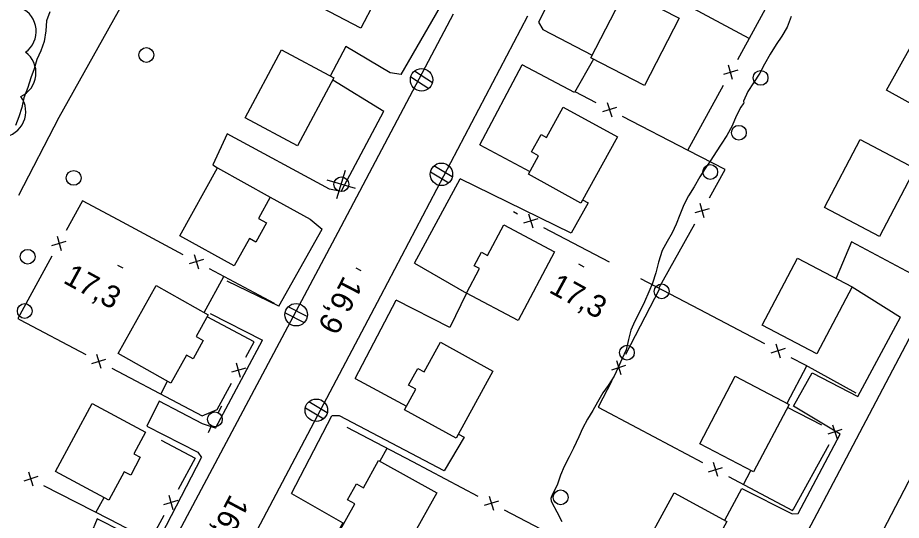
# Model space of a CAD drawing. Extents: x 219136 to 222520, y 5421589 to 5424530.
# Drawn here: x 220373.6 to 220493, y 5423896.5 to 5423964.5 of the extents above; entities that cross this region are included whole.
import ezdxf

# ---------------------------------------------------------------- set-up
doc = ezdxf.new("R2010")
doc.units = 0
for name, color, linetype in [('Level 19', 7, 'Continuous'), ('Level 2', 7, 'Continuous'), ('Level 21', 7, 'Continuous'), ('Level 3', 7, 'Continuous'), ('Level 31', 7, 'Continuous'), ('Level 36', 7, 'Continuous'), ('Level 37', 7, 'Continuous'), ('Level 4', 7, 'Continuous'), ('Level 44', 7, 'Continuous')]:
    doc.layers.add(name, color=color, linetype=linetype)

msp = doc.modelspace()

# ---------------------------------------------------------------- linework, layer by layer
at = {"layer": 'Level 19'}
for points in [[(220443.96, 5423963.84), (220444.55, 5423962.85), (220451.19, 5423959.37)], [(220425.4, 5423956.79), (220423.93, 5423956.99), (220417.92, 5423960.55), (220415.81, 5423956.56)], [(220451.38, 5423958.85), (220448.83, 5423954.34), (220441.73, 5423958.07)], [(220416.16, 5423956.04), (220423.05, 5423951.83)], [(220417.3, 5423940.94), (220415.73, 5423941.27), (220401.88, 5423948.74), (220399.98, 5423944.56), (220400.58, 5423944.15)], [(220436.04, 5423947.27), (220442.79, 5423943.65)], [(220449.91, 5423939.84), (220450.67, 5423939.43), (220448.37, 5423935.32), (220433.37, 5423942.65)], [(220407.71, 5423940.19), (220413.13, 5423937.24), (220414.72, 5423935.89)], [(220495.68, 5423929.09), (220486.21, 5423934.14), (220484.15, 5423929.23)], [(220427.22, 5423931.29), (220434.23, 5423927.22), (220431.96, 5423922.58), (220424.74, 5423926.26), (220424.73, 5423926.26)], [(220408.87, 5423925.45), (220401.91, 5423928.83)], [(220486.32, 5423928.09), (220492.82, 5423923.99)], [(220399.59, 5423924.47), (220406.65, 5423920.88)], [(220484.67, 5423908.17), (220478.38, 5423911.94), (220480.92, 5423916.43), (220487.07, 5423913.24)], [(220419.18, 5423915.67), (220426.1, 5423911.95)], [(220400.33, 5423908.99), (220398.57, 5423909.56), (220392.71, 5423912.64), (220391.05, 5423909.23), (220397.92, 5423905.74), (220398.41, 5423904.99)], [(220433.12, 5423908.17), (220433.89, 5423907.75), (220431.21, 5423903.21), (220417.05, 5423910.63), (220416.02, 5423910.65)], [(220410.57, 5423900.14), (220417.53, 5423896.18), (220414.58, 5423890.92), (220409.69, 5423893.9), (220407.85, 5423894.79)], [(220469.11, 5423896.52), (220471.42, 5423900.81), (220478.22, 5423897.38), (220479.03, 5423897.45)], [(220392.36, 5423893.23), (220391.09, 5423893.28), (220384.36, 5423896.71), (220382.62, 5423892.59), (220389.49, 5423888.31)]]:
    msp.add_lwpolyline(points, dxfattribs=at)
at = {"layer": 'Level 2'}
for points in [[(220377.97, 5423965.23), (220377.51, 5423964.02), (220377.42, 5423962.68), (220377.2, 5423961.25)], [(220478.09, 5423964.59), (220477.51, 5423963.16), (220476.82, 5423961.96), (220476.06, 5423960.84), (220475.24, 5423959.52), (220474.47, 5423958.17), (220473.85, 5423956.94), (220472.99, 5423955.66), (220472.21, 5423954.46), (220471.65, 5423953.15), (220471.68, 5423952.89), (220471.6, 5423952.83)], [(220377.2, 5423961.25), (220376.74, 5423959.95), (220376.19, 5423958.8), (220375.84, 5423957.55), (220375.38, 5423956.33), (220374.96, 5423955), (220374.44, 5423953.61), (220374.16, 5423952.31), (220373.75, 5423951.07), (220373.3, 5423949.88)], [(220471.6, 5423952.83), (220471.26, 5423952.35), (220470.64, 5423951.13), (220470.11, 5423949.85), (220469.38, 5423948.53), (220468.62, 5423947.36), (220467.93, 5423946.3), (220467.21, 5423945.19), (220466.46, 5423944.06), (220465.73, 5423942.93), (220464.95, 5423941.58), (220464.22, 5423940.36), (220463.56, 5423939.18), (220463.02, 5423937.82), (220462.53, 5423936.55), (220462, 5423935.39), (220461.32, 5423934.18), (220460.65, 5423932.98), (220460.17, 5423931.42), (220459.8, 5423929.97), (220459.36, 5423928.57), (220458.87, 5423927.4), (220458.28, 5423926.05), (220457.7, 5423924.84), (220456.98, 5423923.43), (220456.42, 5423922.22), (220456.11, 5423920.95), (220455.8, 5423919.58), (220455.22, 5423918.32), (220454.69, 5423917.15), (220454.17, 5423915.99), (220453.36, 5423914.76), (220452.63, 5423913.74), (220451.9, 5423912.5), (220451.28, 5423911.35), (220450.57, 5423910.2), (220449.88, 5423908.95), (220449.38, 5423907.78), (220448.68, 5423906.25), (220448.11, 5423905.08), (220447.43, 5423903.81), (220446.9, 5423902.61), (220446.46, 5423901.25), (220445.8, 5423899.94), (220445.62, 5423899.47), (220445.65, 5423899.17), (220445.74, 5423898.92), (220446.42, 5423897.65), (220447.12, 5423896.37)]]:
    msp.add_lwpolyline(points, dxfattribs=at)
at = {"layer": 'Level 21'}
for points in [[(220482, 5423898.19), (220509.57, 5423950.66), (220539.78, 5424007.46), (220548.68, 5424023.76), (220549.21, 5424025.83), (220549.01, 5424028.08), (220548.12, 5424029.81), (220547.12, 5424031.04), (220545.76, 5424031.95), (220503.88, 5424053.94), (220499.93, 5424055.25), (220497.16, 5424055.31), (220494.79, 5424054.89), (220491.67, 5424053.35), (220489.4, 5424051.62), (220487.45, 5424049.39), (220485.72, 5424046.5), (220478.71, 5424033.22)], [(220449.34, 5423974.44), (220443.96, 5423963.84)], [(220425.4, 5423956.79), (220431.71, 5423967.7)], [(220326.88, 5423765.93), (220345.71, 5423801.16), (220371.55, 5423849.79), (220393.89, 5423892.19), (220416.87, 5423935.46), (220432.48, 5423964.99)], [(220442.46, 5423964.65), (220422.6, 5423926.81), (220405.91, 5423895.13), (220405.34, 5423893.3), (220405.48, 5423891.29), (220406.31, 5423889.36), (220407.36, 5423888.04), (220408.77, 5423887.25), (220456.11, 5423861.87), (220458.55, 5423861.53), (220461.44, 5423862.16), (220463.45, 5423863.69), (220465.2, 5423866.45), (220482, 5423898.19)], [(220436.04, 5423947.27), (220441.73, 5423958.07)], [(220417.3, 5423940.94), (220423.05, 5423951.83)], [(220427.22, 5423931.29), (220433.37, 5423942.65)], [(220408.87, 5423925.45), (220414.72, 5423935.89)], [(220419.18, 5423915.67), (220424.74, 5423926.26)], [(220524.31, 5423818.83), (220546.92, 5423860.97), (220563.93, 5423893.84), (220563.91, 5423896.3), (220563.33, 5423897.98), (220562.09, 5423899.65), (220560.71, 5423900.76), (220558.65, 5423901.76), (220512.98, 5423925.84), (220511.27, 5423926.2), (220507.49, 5423925.37), (220506.03, 5423924.37), (220504.7, 5423922.46), (220487.03, 5423888.54)], [(220487.07, 5423913.24), (220492.82, 5423923.99)], [(220400.33, 5423908.99), (220406.65, 5423920.88)], [(220410.57, 5423900.14), (220416.02, 5423910.65)], [(220479.03, 5423897.45), (220484.67, 5423908.17)], [(220392.36, 5423893.23), (220398.41, 5423904.99)]]:
    msp.add_lwpolyline(points, dxfattribs=at)
at = {"layer": 'Level 3'}
for p, q in [((220387.09, 5423931.01), (220387.79, 5423930.63)), ((220449.36, 5423931.17), (220450.06, 5423930.79)), ((220419.26, 5423930.66), (220419.96, 5423930.29))]:
    msp.add_line(p, q, dxfattribs=at)
at = {"layer": 'Level 31'}
for points in [[(220412.62, 5423966.91), (220417.29, 5423975.76), (220424.63, 5423971.9), (220423.06, 5423968.92), (220423.85, 5423968.5), (220422.59, 5423966.11), (220421.8, 5423966.53), (220419.97, 5423963.04)], [(220462.96, 5423964.37), (220458.28, 5423955.3), (220451.02, 5423959.04), (220455.69, 5423968.12)], [(220490.96, 5423954.67), (220495.98, 5423963.71), (220503.12, 5423959.75), (220498.1, 5423950.71)], [(220404.32, 5423950.93), (220409.22, 5423960.09), (220416.3, 5423956.3), (220411.4, 5423947.15)], [(220454.6, 5423948.36), (220449.67, 5423939.39), (220442.58, 5423943.28), (220443.95, 5423945.78), (220443, 5423946.31), (220444.3, 5423948.67), (220445.04, 5423948.27), (220447.3, 5423952.38)], [(220494.83, 5423944.09), (220489.99, 5423934.89), (220482.57, 5423938.79), (220487.4, 5423947.99)], [(220395.5, 5423934.99), (220400.58, 5423944.15), (220407.71, 5423940.19), (220406.12, 5423937.32), (220407.23, 5423936.71), (220405.78, 5423934.1), (220404.9, 5423934.59), (220402.86, 5423930.91)], [(220446.13, 5423932.81), (220441.2, 5423923.52), (220434.23, 5423927.22), (220435.99, 5423930.54), (220435.27, 5423930.92), (220436.25, 5423932.76), (220437.07, 5423932.32), (220439.26, 5423936.45)], [(220474.16, 5423922.91), (220478.92, 5423931.97), (220486.32, 5423928.09), (220481.56, 5423919.02)], [(220387.16, 5423919.05), (220392.3, 5423928.24), (220399.34, 5423924.3), (220397.69, 5423921.35), (220398.66, 5423920.81), (220397.29, 5423918.36), (220396.41, 5423918.85), (220394.29, 5423915.06)], [(220437.8, 5423916.66), (220432.81, 5423907.61), (220425.83, 5423911.46), (220427.36, 5423914.23), (220426.38, 5423914.77), (220427.64, 5423917.04), (220428.5, 5423916.57), (220430.7, 5423920.58)], [(220477.81, 5423912.19), (220473, 5423903.05), (220465.72, 5423906.87), (220470.53, 5423916.01)], [(220378.71, 5423903.1), (220383.65, 5423912.31), (220390.86, 5423908.45), (220389.29, 5423905.51), (220390.16, 5423905.04), (220388.87, 5423902.63), (220388, 5423903.09), (220385.93, 5423899.22)], [(220430.21, 5423900.22), (220423.47, 5423888.15), (220415.66, 5423892.51), (220419.15, 5423898.75), (220418.17, 5423899.29), (220419.38, 5423901.45), (220420.3, 5423900.93), (220422.36, 5423904.61)], [(220469.4, 5423896.36), (220464.48, 5423887.33), (220457.36, 5423891.21), (220462.28, 5423900.24)]]:
    msp.add_lwpolyline(points, close=True, dxfattribs=at)
at = {"layer": 'Level 36'}
for p, q in [((220429.62, 5423955.66), (220427.19, 5423957.24)), ((220426.7, 5423956.46), (220429.13, 5423954.88)), ((220416.73, 5423940.02), (220417.88, 5423943.84)), ((220432.3, 5423942.93), (220429.81, 5423944.41)), ((220429.36, 5423943.61), (220431.85, 5423942.13)), ((220419.22, 5423941.36), (220415.4, 5423942.51)), ((220412.71, 5423924.08), (220410.13, 5423925.39)), ((220409.73, 5423924.56), (220412.31, 5423923.25)), ((220401.14, 5423911.96), (220400.69, 5423911.07)), ((220412.47, 5423911.72), (220414.96, 5423910.24)), ((220415.41, 5423911.04), (220412.92, 5423912.52)), ((220399.36, 5423908.38), (220399.79, 5423909.29))]:
    msp.add_line(p, q, dxfattribs=at)
for centre, radius in [((220390.99, 5423959.41), 1), ((220428.16, 5423956.05), 1.52), ((220473.94, 5423956.32), 1), ((220471.01, 5423948.9), 1), ((220430.83, 5423943.28), 1.52), ((220467.14, 5423943.6), 1), ((220381.17, 5423942.8), 1), ((220417.31, 5423941.94), 1), ((220374.95, 5423932.14), 1), ((220460.59, 5423927.46), 1), ((220374.56, 5423924.8), 1), ((220411.22, 5423924.31), 1.52), ((220455.89, 5423919.18), 1), ((220413.94, 5423911.39), 1.52), ((220400.24, 5423910.17), 1), ((220446.94, 5423899.62), 1)]:
    msp.add_circle(centre, radius, dxfattribs=at)
at = {"layer": 'Level 37'}
for p, q in [((220470.85, 5423957.35), (220468.92, 5423956.79)), ((220470.17, 5423956.11), (220469.61, 5423958.03)), ((220454.48, 5423952.32), (220452.57, 5423951.72)), ((220453.22, 5423952.97), (220453.83, 5423951.06)), ((220466.32, 5423937.39), (220465.78, 5423939.32)), ((220442.59, 5423937.94), (220443.19, 5423936.03)), ((220467.01, 5423938.63), (220465.08, 5423938.09)), ((220443.85, 5423937.28), (220441.94, 5423936.68)), ((220378.93, 5423934.92), (220379.49, 5423933)), ((220378.24, 5423933.68), (220380.17, 5423934.24)), ((220397.44, 5423932.43), (220398.02, 5423930.51)), ((220398.69, 5423931.76), (220396.78, 5423931.18)), ((220476, 5423920.39), (220476.6, 5423918.48)), ((220384.87, 5423917.04), (220384.28, 5423918.95)), ((220477.25, 5423919.73), (220475.34, 5423919.13)), ((220383.62, 5423917.7), (220385.53, 5423918.29)), ((220403.72, 5423915.84), (220403.16, 5423917.76)), ((220454.48, 5423918.12), (220455.08, 5423916.21)), ((220404.4, 5423917.08), (220402.48, 5423916.52)), ((220453.83, 5423916.86), (220455.73, 5423917.47)), ((220483.67, 5423909.43), (220484.28, 5423907.52)), ((220484.93, 5423908.78), (220483.02, 5423908.17)), ((220466.9, 5423903.08), (220468.82, 5423903.67)), ((220468.15, 5423902.42), (220467.56, 5423904.33)), ((220376.32, 5423902.42), (220374.42, 5423901.81)), ((220375.07, 5423903.06), (220375.67, 5423901.16)), ((220394.02, 5423899.91), (220394.58, 5423897.98)), ((220437.29, 5423899.78), (220437.88, 5423897.87)), ((220393.34, 5423898.66), (220395.26, 5423899.23)), ((220438.54, 5423899.12), (220436.63, 5423898.53))]:
    msp.add_line(p, q, dxfattribs=at)
for points in [[(220470.85, 5423958.82), (220475.66, 5423967.59)], [(220472.39, 5423961.63), (220463.58, 5423966.37)], [(220464.11, 5423946.55), (220468.92, 5423955.32)], [(220451.75, 5423952.94), (220448.9, 5423954.41)], [(220464.18, 5423946.51), (220455.3, 5423951.1)], [(220467.02, 5423940.1), (220469.17, 5423943.93), (220464.18, 5423946.51)], [(220387.16, 5423937.14), (220382.36, 5423939.71), (220380.17, 5423935.71)], [(220441.12, 5423937.91), (220440.57, 5423938.2)], [(220395.97, 5423932.41), (220387.16, 5423937.14)], [(220453.52, 5423931.41), (220444.66, 5423936.05)], [(220460.18, 5423927.89), (220465.07, 5423936.61)], [(220378.24, 5423932.21), (220373.62, 5423923.78), (220373.96, 5423923.6)], [(220408.31, 5423925.8), (220399.5, 5423930.52)], [(220398.79, 5423924.61), (220401.47, 5423929.47)], [(220465.67, 5423925.01), (220457.77, 5423929.15)], [(220460.3, 5423927.82), (220455.7, 5423918.94)], [(220474.53, 5423920.36), (220465.67, 5423925.01)], [(220373.96, 5423923.6), (220382.81, 5423918.93)], [(220404.4, 5423918.55), (220405.55, 5423920.65), (220399.18, 5423924.01)], [(220486.85, 5423913.72), (220480, 5423917.49), (220478.07, 5423918.5)], [(220386.34, 5423917.06), (220395.19, 5423912.39)], [(220477.53, 5423912.34), (220480.19, 5423917.39)], [(220392.92, 5423913.59), (220393.83, 5423915.32)], [(220453.86, 5423915.39), (220452, 5423911.8), (220457.26, 5423909)], [(220395.19, 5423912.39), (220398.51, 5423910.64), (220400.54, 5423911.51), (220402.48, 5423915.05)], [(220482.2, 5423909.39), (220477.58, 5423911.76)], [(220426.96, 5423904.4), (220418.11, 5423909.05)], [(220457.26, 5423909), (220466.09, 5423904.31)], [(220392.97, 5423907.37), (220397.56, 5423904.9), (220395.26, 5423900.7)], [(220423.46, 5423906.24), (220422.53, 5423904.51)], [(220478.37, 5423898.02), (220483.2, 5423906.78)], [(220435.82, 5423899.75), (220426.96, 5423904.4)], [(220471.62, 5423901.37), (220472.61, 5423903.26)], [(220469.62, 5423902.43), (220478.27, 5423897.84), (220478.37, 5423898.02)], [(220386.04, 5423896.61), (220377.15, 5423901.19)], [(220384.18, 5423897.57), (220385.27, 5423899.58)], [(220448.21, 5423893.24), (220439.36, 5423897.89)], [(220393.34, 5423897.19), (220391.49, 5423893.8), (220386.04, 5423896.61)]]:
    msp.add_lwpolyline(points, dxfattribs=at)
at = {"layer": 'Level 4'}
msp.add_lwpolyline([(220413.69, 5424015.88), (220409.32, 5424007.12), (220402.73, 5423994.71), (220396.1, 5423981.9), (220387.8, 5423966.4), (220379.17, 5423950.95), (220373.7, 5423940.44)], dxfattribs=at)
at = {"layer": 'Level 44'}
for centre, start, end in [((220372.65, 5423962.6), 305.572, 65.572), ((220372.62, 5423956.98), 293.9298, 53.9298), ((220371.24, 5423951.76), 276.306, 36.306)]:
    msp.add_arc(centre, 3.46, start, end, dxfattribs=at)

# ---------------------------------------------------------------- texts
at = {"layer": 'Level 3'}
for s, rotation, p in [('17,3', 331.383, (220379.61, 5423928.69)), ('17,3', 331.383, (220445.22, 5423927.4)), ('16,9', 242.6436, (220417.66, 5423929.7)), ('16,9', 241.992, (220402.35, 5423900.17))]:
    msp.add_text(s, height=3, rotation=rotation, dxfattribs=at).set_placement(p)

doc.saveas('drawing.dxf')
